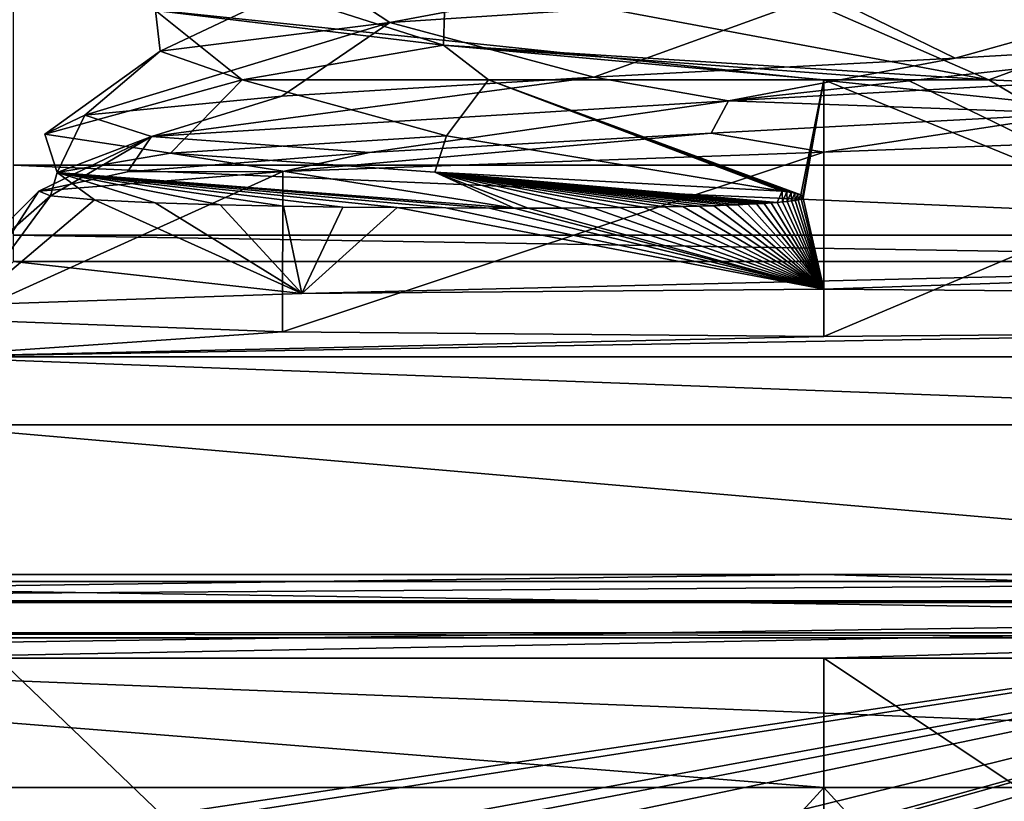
# Model space of a CAD drawing. Header units: millimetres. Extents: x -108 to 108, y -64 to 45.
# Tile 373 of 422: x 57.49 to 60.56, y -10.21 to -7.77. Entities that reach past the tile are written whole.
import ezdxf

# ---------------------------------------------------------------- set-up
doc = ezdxf.new("R2010")
doc.units = ezdxf.units.MM
doc.header["$LTSCALE"] = 65.185185
for name, color, linetype in [('1', 7, 'CONTINUOUS'), ('3541', 7, 'CONTINUOUS'), ('3543', 7, 'CONTINUOUS'), ('3548', 7, 'CONTINUOUS'), ('3562', 7, 'CONTINUOUS'), ('3584', 7, 'CONTINUOUS'), ('3624', 7, 'CONTINUOUS'), ('3638', 7, 'CONTINUOUS'), ('3650', 7, 'CONTINUOUS'), ('3830', 7, 'CONTINUOUS'), ('3913', 7, 'CONTINUOUS'), ('3914', 7, 'CONTINUOUS'), ('3915', 7, 'CONTINUOUS'), ('3922', 7, 'CONTINUOUS'), ('3923', 7, 'CONTINUOUS'), ('3924', 7, 'CONTINUOUS'), ('3952', 7, 'CONTINUOUS'), ('3963', 7, 'CONTINUOUS'), ('3964', 7, 'CONTINUOUS')]:
    doc.layers.add(name, color=color, linetype=linetype)

msp = doc.modelspace()

# ---------------------------------------------------------------- linework, layer by layer
at = {"layer": '1', "linetype": 'CONTINUOUS'}
for points in [[(86, -45, 2), (49.6249, -17.97, 2), (-39.55, 7.5, 2), (86, -45, 2)], [(-39.55, 3.7518, 2), (86, -45, 2), (-39.55, 7.5, 2), (-39.55, 3.7518, 2)], [(86, -45, 2), (-39.55, 3.7518, 2), (-39.5964, 3.3816, 2), (86, -45, 2)], [(-39.733, 3.0338, 2), (86, -45, 2), (-39.5964, 3.3816, 2), (-39.733, 3.0338, 2)], [(-43.3787, -1.9255, 2), (86, -45, 2), (-39.733, 3.0338, 2), (-43.3787, -1.9255, 2)], [(-48.2159, -5.7634, 2), (86, -45, 2), (-43.3787, -1.9255, 2), (-48.2159, -5.7634, 2)], [(-53.9012, -8.1734, 2), (86, -45, 2), (-48.2159, -5.7634, 2), (-53.9012, -8.1734, 2)], [(-86, -45, 2), (86, -45, 2), (-66.0989, -8.1733, 2), (-86, -45, 2)], [(-66.0989, -8.1733, 2), (86, -45, 2), (-60.0001, -9, 2), (-66.0989, -8.1733, 2)], [(-60.0001, -9, 2), (86, -45, 2), (-53.9012, -8.1734, 2), (-60.0001, -9, 2)]]:
    msp.add_3dface(points, dxfattribs=at)
at = {"layer": '3541', "color": 7, "linetype": 'CONTINUOUS', "true_color": 0xe6e6e6}
for points in [[(63.0239, -9.761, 59.2142), (60, -9.761, 59.3646), (69.1429, -15.8359, 55.1505), (63.0239, -9.761, 59.2142)], [(69.1429, -15.8359, 55.1505), (60, -9.761, 59.3646), (60, -14.1808, 57.576), (69.1429, -15.8359, 55.1505)]]:
    msp.add_3dface(points, dxfattribs=at)
at = {"layer": '3543', "color": 7, "linetype": 'CONTINUOUS', "true_color": 0xe6e6e6}
for points in [[(60, -18.2857, 55.1505), (56.976, -9.761, 59.2142), (50.8571, -15.8359, 55.1505), (60, -18.2857, 55.1505)], [(60, -14.1808, 57.576), (60, -9.761, 59.3646), (56.976, -9.761, 59.2142), (60, -14.1808, 57.576)], [(60, -18.2857, 55.1505), (60, -14.1808, 57.576), (56.976, -9.761, 59.2142), (60, -18.2857, 55.1505)]]:
    msp.add_3dface(points, dxfattribs=at)
at = {"layer": '3548', "color": 7, "linetype": 'CONTINUOUS', "true_color": 0xe6e6e6}
for points in [[(54, -9.5, 58.1108), (54, -9.5, 58.5738), (60, -9.5, 59.1741), (54, -9.5, 58.1108)], [(54, -9.5, 57.6479), (54, -9.5, 58.1108), (60, -9.5, 59.1741), (54, -9.5, 57.6479)], [(60, -9.5, 58.2671), (54, -9.5, 57.6479), (60, -9.5, 59.1741), (60, -9.5, 58.2671)], [(66, -9.5, 57.6479), (60, -9.5, 58.2671), (66, -9.5, 58.1108), (66, -9.5, 57.6479)], [(66, -9.5, 58.1108), (60, -9.5, 58.2671), (66, -9.5, 58.5738), (66, -9.5, 58.1108)], [(66, -9.5, 58.5738), (60, -9.5, 58.2671), (60, -9.5, 59.1741), (66, -9.5, 58.5738)]]:
    msp.add_3dface(points, dxfattribs=at)
at = {"layer": '3562', "color": 7, "linetype": 'CONTINUOUS', "true_color": 0xe6e6e6}
for points in [[(60, -10.1635, 57.3254), (55.6707, -14.8974, 54.7974), (54.1923, -10.1634, 56.7261), (60, -10.1635, 57.3254)], [(64.3293, -14.8974, 54.7974), (55.6707, -14.8974, 54.7974), (60, -10.1635, 57.3254), (64.3293, -14.8974, 54.7974)], [(65.8077, -10.1634, 56.7261), (64.3293, -14.8974, 54.7974), (60, -10.1635, 57.3254), (65.8077, -10.1634, 56.7261)]]:
    msp.add_3dface(points, dxfattribs=at)
at = {"layer": '3584', "color": 7, "linetype": 'CONTINUOUS', "true_color": 0xe6e6e6}
for points in [[(54, -9.5, 57.6479), (60, -9.5, 58.2671), (65.8824, -9.6825, 57.0841), (54, -9.5, 57.6479)], [(54, -9.5, 57.6479), (65.8824, -9.6825, 57.0841), (54.1176, -9.6825, 57.0841), (54, -9.5, 57.6479)], [(60, -9.5, 58.2671), (66, -9.5, 57.6479), (65.8824, -9.6825, 57.0841), (60, -9.5, 58.2671)], [(65.8824, -9.6825, 57.0841), (65.8782, -9.6974, 57.064), (54.1176, -9.6825, 57.0841), (65.8824, -9.6825, 57.0841)], [(54.1176, -9.6825, 57.0841), (65.8782, -9.6974, 57.064), (54.1218, -9.6974, 57.064), (54.1176, -9.6825, 57.0841)], [(65.8077, -10.1634, 56.7261), (60, -10.1635, 57.3254), (54.1218, -9.6974, 57.064), (65.8077, -10.1634, 56.7261)], [(65.8782, -9.6974, 57.064), (65.8077, -10.1634, 56.7261), (54.1218, -9.6974, 57.064), (65.8782, -9.6974, 57.064)], [(60, -10.1635, 57.3254), (54.1923, -10.1634, 56.7261), (54.1218, -9.6974, 57.064), (60, -10.1635, 57.3254)]]:
    msp.add_3dface(points, dxfattribs=at)
at = {"layer": '3624', "color": 7, "linetype": 'CONTINUOUS', "true_color": 0xe6e6e6}
for points in [[(60, -9.5, 59.1741), (54, -9.5, 58.5738), (53.968, -9.5821, 58.7322), (60, -9.5, 59.1741)], [(66, -9.5, 58.5738), (60, -9.5, 59.1741), (53.968, -9.5821, 58.7322), (66, -9.5, 58.5738)], [(66.032, -9.5821, 58.7322), (66, -9.5, 58.5738), (53.968, -9.5821, 58.7322), (66.032, -9.5821, 58.7322)], [(53.9623, -9.761, 58.7605), (56.976, -9.761, 59.2142), (66.0328, -9.5879, 58.7361), (53.9623, -9.761, 58.7605)], [(53.9623, -9.761, 58.7605), (66.0328, -9.5879, 58.7361), (53.9672, -9.5879, 58.7361), (53.9623, -9.761, 58.7605)], [(66.0328, -9.5879, 58.7361), (66.032, -9.5821, 58.7322), (53.9672, -9.5879, 58.7361), (66.0328, -9.5879, 58.7361)], [(53.9672, -9.5879, 58.7361), (66.032, -9.5821, 58.7322), (53.968, -9.5821, 58.7322), (53.9672, -9.5879, 58.7361)], [(56.976, -9.761, 59.2142), (60, -9.761, 59.3646), (66.0328, -9.5879, 58.7361), (56.976, -9.761, 59.2142)], [(60, -9.761, 59.3646), (63.0239, -9.761, 59.2142), (66.0328, -9.5879, 58.7361), (60, -9.761, 59.3646)]]:
    msp.add_3dface(points, dxfattribs=at)
at = {"layer": '3638', "color": 7, "linetype": 'CONTINUOUS'}
for points in [[(57.2932, -8.7064, 58.3831), (58.3127, -8.7446, 59.8406), (57.1771, -8.8226, 62.8183), (57.2932, -8.7064, 58.3831)], [(61.6873, -8.7446, 59.8406), (62.8229, -8.8226, 62.8183), (57.1771, -8.8226, 62.8183), (61.6873, -8.7446, 59.8406)], [(60, -8.7592, 60.4), (61.6873, -8.7446, 59.8406), (57.1771, -8.8226, 62.8183), (60, -8.7592, 60.4)], [(58.3127, -8.7446, 59.8406), (60, -8.7592, 60.4), (57.1771, -8.8226, 62.8183), (58.3127, -8.7446, 59.8406)]]:
    msp.add_3dface(points, dxfattribs=at)
at = {"layer": '3650', "color": 7, "linetype": 'CONTINUOUS'}
for points in [[(79.5, -4.528, 65.5), (40.5, -4.528, 65.5), (40.5, -24.107, 66.7833), (79.5, -4.528, 65.5)], [(79.5, -4.528, 65.5), (40.5, -24.107, 66.7833), (79.5, -24.107, 66.7833), (79.5, -4.528, 65.5)]]:
    msp.add_3dface(points, dxfattribs=at)
at = {"layer": '3830', "color": 7, "linetype": 'CONTINUOUS'}
for points in [[(57.4742, -8.2251, 50.7852), (57.4742, -7.6943, 50.5143), (62.5258, -8.2251, 50.7852), (57.4742, -8.2251, 50.7852)], [(62.5258, -8.2251, 50.7852), (57.4742, -7.6943, 50.5143), (62.5258, -7.6943, 50.5143), (62.5258, -8.2251, 50.7852)], [(57.4742, -8.4433, 51.1022), (57.4742, -8.2251, 50.7852), (62.5258, -8.4433, 51.1022), (57.4742, -8.4433, 51.1022)], [(62.5258, -8.4433, 51.1022), (57.4742, -8.2251, 50.7852), (62.5258, -8.2251, 50.7852), (62.5258, -8.4433, 51.1022)], [(62.5258, -8.5255, 51.4738), (57.4742, -8.5255, 51.4738), (57.4742, -8.4433, 51.1022), (62.5258, -8.5255, 51.4738)], [(62.5258, -8.5255, 51.4738), (57.4742, -8.4433, 51.1022), (62.5258, -8.4433, 51.1022), (62.5258, -8.5255, 51.4738)]]:
    msp.add_3dface(points, dxfattribs=at)
at = {"layer": '3913', "color": 7, "linetype": 'CONTINUOUS'}
for points in [[(60, -8.6112, 54.748), (61.6274, -8.6247, 55.264), (60, -7.9592, 55.4), (60, -8.6112, 54.748)], [(60, -7.9592, 55.4), (61.6274, -8.6247, 55.264), (60.2592, -7.9592, 55.4161), (60, -7.9592, 55.4)], [(60.2592, -7.9592, 55.4161), (61.6274, -8.6247, 55.264), (60.5144, -7.9592, 55.464), (60.2592, -7.9592, 55.4161)], [(60.5144, -7.9592, 55.464), (61.6274, -8.6247, 55.264), (61.7888, -8.0161, 56.295), (60.5144, -7.9592, 55.464)], [(61.6873, -8.7446, 59.8406), (60, -8.7592, 60.4), (61.4909, -8.1286, 59.2109), (61.6873, -8.7446, 59.8406)], [(60, -8.7592, 60.4), (60, -8.1843, 59.8251), (61.4909, -8.1286, 59.2109), (60, -8.7592, 60.4)]]:
    msp.add_3dface(points, dxfattribs=at)
at = {"layer": '3914', "color": 7, "linetype": 'CONTINUOUS'}
for points in [[(58.4262, -7.6356, 58.8904), (60, -7.5277, 59.6), (58.6472, -7.781, 59.1062), (58.4262, -7.6356, 58.8904)], [(60, -7.5277, 59.6), (60, -7.6919, 59.6), (58.6472, -7.781, 59.1062), (60, -7.5277, 59.6)], [(57.9161, -7.7435, 57.2408), (58.4262, -7.6356, 58.8904), (57.9306, -7.8701, 57.8574), (57.9161, -7.7435, 57.2408)], [(57.9306, -7.8701, 57.8574), (58.4262, -7.6356, 58.8904), (58.6472, -7.781, 59.1062), (57.9306, -7.8701, 57.8574)], [(58.8147, -7.8514, 55.7665), (57.9161, -7.7435, 57.2408), (58.187, -7.9592, 56.4403), (58.8147, -7.8514, 55.7665)], [(58.187, -7.9592, 56.4403), (57.9161, -7.7435, 57.2408), (57.9306, -7.8701, 57.8574), (58.187, -7.9592, 56.4403)], [(58.9549, -7.9592, 55.6786), (58.8147, -7.8514, 55.7665), (58.187, -7.9592, 56.4403), (58.9549, -7.9592, 55.6786)], [(60, -7.9592, 55.4), (60.2592, -7.9592, 55.4161), (58.8147, -7.8514, 55.7665), (60, -7.9592, 55.4)], [(60, -7.9592, 55.4), (58.8147, -7.8514, 55.7665), (58.9549, -7.9592, 55.6786), (60, -7.9592, 55.4)], [(60.2592, -7.9592, 55.4161), (60.5144, -7.9592, 55.464), (58.8147, -7.8514, 55.7665), (60.2592, -7.9592, 55.4161)]]:
    msp.add_3dface(points, dxfattribs=at)
at = {"layer": '3915', "color": 7, "linetype": 'CONTINUOUS'}
for points in [[(58.9549, -7.9592, 55.6786), (58.187, -7.9592, 56.4403), (58.8237, -8.1341, 55.5529), (58.9549, -7.9592, 55.6786)], [(59.8695, -8.306, 55.0567), (58.9549, -7.9592, 55.6786), (58.8237, -8.1341, 55.5529), (59.8695, -8.306, 55.0567)], [(60, -7.9592, 55.4), (58.9549, -7.9592, 55.6786), (59.9277, -8.3175, 55.0428), (60, -7.9592, 55.4)], [(59.9277, -8.3175, 55.0428), (58.9549, -7.9592, 55.6786), (59.9191, -8.3151, 55.0455), (59.9277, -8.3175, 55.0428)], [(59.9191, -8.3151, 55.0455), (58.9549, -7.9592, 55.6786), (59.9091, -8.3128, 55.0481), (59.9191, -8.3151, 55.0455)], [(59.9091, -8.3128, 55.0481), (58.9549, -7.9592, 55.6786), (59.8976, -8.3105, 55.0508), (59.9091, -8.3128, 55.0481)], [(59.8976, -8.3105, 55.0508), (58.9549, -7.9592, 55.6786), (59.8844, -8.3083, 55.0537), (59.8976, -8.3105, 55.0508)], [(59.8844, -8.3083, 55.0537), (58.9549, -7.9592, 55.6786), (59.8695, -8.306, 55.0567), (59.8844, -8.3083, 55.0537)], [(59.9347, -8.3204, 55.0397), (60, -7.9592, 55.4), (59.9277, -8.3175, 55.0428), (59.9347, -8.3204, 55.0397)], [(59.9356, -8.3283, 55.0318), (60, -7.9592, 55.4), (59.9347, -8.3204, 55.0397), (59.9356, -8.3283, 55.0318)], [(60, -8.6112, 54.748), (60, -7.9592, 55.4), (59.9356, -8.3283, 55.0318), (60, -8.6112, 54.748)], [(60, -8.7592, 60.4), (58.3127, -8.7446, 59.8406), (60, -8.1843, 59.8251), (60, -8.7592, 60.4)], [(60, -8.1843, 59.8251), (58.3127, -8.7446, 59.8406), (58.3138, -8.2454, 59.1883), (60, -8.1843, 59.8251)], [(58.3127, -8.7446, 59.8406), (57.2932, -8.7064, 58.3831), (58.3138, -8.2454, 59.1883), (58.3127, -8.7446, 59.8406)], [(58.3138, -8.2454, 59.1883), (57.2932, -8.7064, 58.3831), (57.5533, -8.306, 57.5149), (58.3138, -8.2454, 59.1883)], [(57.2932, -8.7064, 58.3831), (57.1849, -8.6747, 57.5015), (57.5533, -8.306, 57.5149), (57.2932, -8.7064, 58.3831)], [(57.5533, -8.306, 57.5149), (57.1849, -8.6747, 57.5015), (57.5888, -8.3211, 57.003), (57.5533, -8.306, 57.5149)], [(57.1849, -8.6747, 57.5015), (57.3393, -8.6604, 56.6243), (57.5888, -8.3211, 57.003), (57.1849, -8.6747, 57.5015)], [(57.5888, -8.3211, 57.003), (57.3393, -8.6604, 56.6243), (57.7261, -8.3335, 56.5246), (57.5888, -8.3211, 57.003)], [(57.3393, -8.6604, 56.6243), (58.3726, -8.6247, 55.264), (57.7261, -8.3335, 56.5246), (57.3393, -8.6604, 56.6243)], [(57.7261, -8.3335, 56.5246), (58.3726, -8.6247, 55.264), (57.9158, -8.3423, 56.1502), (57.7261, -8.3335, 56.5246)], [(57.9158, -8.3423, 56.1502), (58.3726, -8.6247, 55.264), (58.1182, -8.3485, 55.8705), (57.9158, -8.3423, 56.1502)], [(59.7313, -8.3486, 55.0251), (60, -8.6112, 54.748), (59.7624, -8.3472, 55.0234), (59.7313, -8.3486, 55.0251)], [(59.7624, -8.3472, 55.0234), (60, -8.6112, 54.748), (59.7898, -8.3458, 55.0224), (59.7624, -8.3472, 55.0234)], [(59.7898, -8.3458, 55.0224), (60, -8.6112, 54.748), (59.814, -8.3443, 55.0219), (59.7898, -8.3458, 55.0224)], [(59.814, -8.3443, 55.0219), (60, -8.6112, 54.748), (59.8355, -8.3428, 55.0219), (59.814, -8.3443, 55.0219)], [(59.8355, -8.3428, 55.0219), (60, -8.6112, 54.748), (59.8544, -8.3413, 55.0222), (59.8355, -8.3428, 55.0219)], [(59.8544, -8.3413, 55.0222), (60, -8.6112, 54.748), (59.8711, -8.3398, 55.0228), (59.8544, -8.3413, 55.0222)], [(59.8711, -8.3398, 55.0228), (60, -8.6112, 54.748), (59.8858, -8.3382, 55.0237), (59.8711, -8.3398, 55.0228)], [(59.8858, -8.3382, 55.0237), (60, -8.6112, 54.748), (59.8988, -8.3366, 55.0247), (59.8858, -8.3382, 55.0237)], [(59.8988, -8.3366, 55.0247), (60, -8.6112, 54.748), (59.9102, -8.3349, 55.026), (59.8988, -8.3366, 55.0247)], [(59.9102, -8.3349, 55.026), (60, -8.6112, 54.748), (59.9201, -8.333, 55.0275), (59.9102, -8.3349, 55.026)], [(59.9201, -8.333, 55.0275), (60, -8.6112, 54.748), (59.9286, -8.3309, 55.0293), (59.9201, -8.333, 55.0275)], [(59.9286, -8.3309, 55.0293), (60, -8.6112, 54.748), (59.9356, -8.3283, 55.0318), (59.9286, -8.3309, 55.0293)], [(58.1182, -8.3485, 55.8705), (58.3726, -8.6247, 55.264), (58.3158, -8.3527, 55.6613), (58.1182, -8.3485, 55.8705)], [(58.3158, -8.3527, 55.6613), (58.3726, -8.6247, 55.264), (58.5007, -8.3556, 55.504), (58.3158, -8.3527, 55.6613)], [(58.5007, -8.3556, 55.504), (58.3726, -8.6247, 55.264), (58.6695, -8.3575, 55.3855), (58.5007, -8.3556, 55.504)], [(58.3726, -8.6247, 55.264), (60, -8.6112, 54.748), (58.6695, -8.3575, 55.3855), (58.3726, -8.6247, 55.264)], [(58.6695, -8.3575, 55.3855), (60, -8.6112, 54.748), (58.8217, -8.3586, 55.2958), (58.6695, -8.3575, 55.3855)], [(58.8217, -8.3586, 55.2958), (60, -8.6112, 54.748), (58.9576, -8.3592, 55.2278), (58.8217, -8.3586, 55.2958)], [(58.9576, -8.3592, 55.2278), (60, -8.6112, 54.748), (59.034, -8.3592, 55.1942), (58.9576, -8.3592, 55.2278)], [(59.034, -8.3592, 55.1942), (60, -8.6112, 54.748), (59.0784, -8.3592, 55.1761), (59.034, -8.3592, 55.1942)], [(59.0784, -8.3592, 55.1761), (60, -8.6112, 54.748), (59.1855, -8.3589, 55.1368), (59.0784, -8.3592, 55.1761)], [(59.1855, -8.3589, 55.1368), (60, -8.6112, 54.748), (59.2801, -8.3583, 55.1069), (59.1855, -8.3589, 55.1368)], [(59.2801, -8.3583, 55.1069), (60, -8.6112, 54.748), (59.3638, -8.3574, 55.0842), (59.2801, -8.3583, 55.1069)], [(59.3638, -8.3574, 55.0842), (60, -8.6112, 54.748), (59.4377, -8.3564, 55.0669), (59.3638, -8.3574, 55.0842)], [(59.4377, -8.3564, 55.0669), (60, -8.6112, 54.748), (59.503, -8.3553, 55.0539), (59.4377, -8.3564, 55.0669)], [(59.503, -8.3553, 55.0539), (60, -8.6112, 54.748), (59.5606, -8.3541, 55.0441), (59.503, -8.3553, 55.0539)], [(59.5606, -8.3541, 55.0441), (60, -8.6112, 54.748), (59.6115, -8.3528, 55.0369), (59.5606, -8.3541, 55.0441)], [(59.6115, -8.3528, 55.0369), (60, -8.6112, 54.748), (59.6565, -8.3515, 55.0316), (59.6115, -8.3528, 55.0369)], [(59.6565, -8.3515, 55.0316), (60, -8.6112, 54.748), (59.6962, -8.3501, 55.0278), (59.6565, -8.3515, 55.0316)], [(59.6962, -8.3501, 55.0278), (60, -8.6112, 54.748), (59.7313, -8.3486, 55.0251), (59.6962, -8.3501, 55.0278)]]:
    msp.add_3dface(points, dxfattribs=at)
at = {"layer": '3922', "color": 7, "linetype": 'CONTINUOUS'}
for points in [[(60, -7.6919, 59.6), (61.4851, -7.5919, 58.9848), (60.4087, -7.8915, 59.9124), (60, -7.6919, 59.6)], [(60.4087, -7.8915, 59.9124), (61.4851, -7.5919, 58.9848), (61.4473, -7.8322, 59.4728), (60.4087, -7.8915, 59.9124)], [(58.6472, -7.781, 59.1062), (60, -7.6919, 59.6), (59.2831, -7.9507, 59.8394), (58.6472, -7.781, 59.1062)], [(59.2831, -7.9507, 59.8394), (60, -7.6919, 59.6), (60.4087, -7.8915, 59.9124), (59.2831, -7.9507, 59.8394)], [(57.9306, -7.8701, 57.8574), (58.6472, -7.781, 59.1062), (57.6959, -8.0691, 58.3232), (57.9306, -7.8701, 57.8574)], [(57.6959, -8.0691, 58.3232), (58.6472, -7.781, 59.1062), (58.3099, -8.0099, 59.2693), (57.6959, -8.0691, 58.3232)], [(58.3099, -8.0099, 59.2693), (58.6472, -7.781, 59.1062), (59.2831, -7.9507, 59.8394), (58.3099, -8.0099, 59.2693)], [(58.187, -7.9592, 56.4403), (57.9306, -7.8701, 57.8574), (57.5714, -8.1284, 57.2022), (58.187, -7.9592, 56.4403)], [(57.5714, -8.1284, 57.2022), (57.9306, -7.8701, 57.8574), (57.6959, -8.0691, 58.3232), (57.5714, -8.1284, 57.2022)], [(57.963, -8.1876, 56.1445), (58.187, -7.9592, 56.4403), (57.5714, -8.1284, 57.2022), (57.963, -8.1876, 56.1445)], [(58.8237, -8.1341, 55.5529), (58.187, -7.9592, 56.4403), (57.963, -8.1876, 56.1445), (58.8237, -8.1341, 55.5529)], [(58.7874, -8.2468, 55.3748), (58.8237, -8.1341, 55.5529), (57.963, -8.1876, 56.1445), (58.7874, -8.2468, 55.3748)], [(59.8695, -8.306, 55.0567), (58.8237, -8.1341, 55.5529), (58.7874, -8.2468, 55.3748), (59.8695, -8.306, 55.0567)]]:
    msp.add_3dface(points, dxfattribs=at)
at = {"layer": '3923', "color": 7, "linetype": 'CONTINUOUS'}
for points in [[(60.4087, -7.8915, 59.9124), (61.4473, -7.8322, 59.4728), (59.7023, -8.025, 59.9822), (60.4087, -7.8915, 59.9124)], [(59.7023, -8.025, 59.9822), (61.4473, -7.8322, 59.4728), (61.7142, -7.9136, 59.3198), (59.7023, -8.025, 59.9822)], [(59.2831, -7.9507, 59.8394), (60.4087, -7.8915, 59.9124), (59.7023, -8.025, 59.9822), (59.2831, -7.9507, 59.8394)], [(59.7023, -8.025, 59.9822), (61.7142, -7.9136, 59.3198), (60.7919, -8.0648, 59.8151), (59.7023, -8.025, 59.9822)], [(58.3099, -8.0099, 59.2693), (59.2831, -7.9507, 59.8394), (57.9041, -8.1364, 58.8629), (58.3099, -8.0099, 59.2693)], [(57.9041, -8.1364, 58.8629), (59.2831, -7.9507, 59.8394), (59.7023, -8.025, 59.9822), (57.9041, -8.1364, 58.8629)], [(57.6959, -8.0691, 58.3232), (58.3099, -8.0099, 59.2693), (57.9041, -8.1364, 58.8629), (57.6959, -8.0691, 58.3232)], [(57.9041, -8.1364, 58.8629), (59.7023, -8.025, 59.9822), (58.5832, -8.1854, 59.4948), (57.9041, -8.1364, 58.8629)], [(58.5832, -8.1854, 59.4948), (59.7023, -8.025, 59.9822), (59.6489, -8.1251, 59.9215), (58.5832, -8.1854, 59.4948)], [(59.6489, -8.1251, 59.9215), (59.7023, -8.025, 59.9822), (60.7919, -8.0648, 59.8151), (59.6489, -8.1251, 59.9215)], [(57.5714, -8.1284, 57.2022), (57.6959, -8.0691, 58.3232), (57.6104, -8.2478, 56.7652), (57.5714, -8.1284, 57.2022)], [(57.6104, -8.2478, 56.7652), (57.6959, -8.0691, 58.3232), (57.9041, -8.1364, 58.8629), (57.6104, -8.2478, 56.7652)], [(57.963, -8.1876, 56.1445), (57.5714, -8.1284, 57.2022), (57.6104, -8.2478, 56.7652), (57.963, -8.1876, 56.1445)], [(57.5533, -8.306, 57.5149), (57.5888, -8.3211, 57.003), (57.9041, -8.1364, 58.8629), (57.5533, -8.306, 57.5149)], [(57.5533, -8.306, 57.5149), (57.9041, -8.1364, 58.8629), (57.8293, -8.2457, 58.6291), (57.5533, -8.306, 57.5149)], [(57.5888, -8.3211, 57.003), (57.6104, -8.2478, 56.7652), (57.9041, -8.1364, 58.8629), (57.5888, -8.3211, 57.003)], [(57.8293, -8.2457, 58.6291), (57.9041, -8.1364, 58.8629), (58.5832, -8.1854, 59.4948), (57.8293, -8.2457, 58.6291)], [(59.034, -8.3592, 55.1942), (57.963, -8.1876, 56.1445), (57.6104, -8.2478, 56.7652), (59.034, -8.3592, 55.1942)], [(59.034, -8.3592, 55.1942), (58.7874, -8.2468, 55.3748), (57.963, -8.1876, 56.1445), (59.034, -8.3592, 55.1942)], [(57.5888, -8.3211, 57.003), (57.7261, -8.3335, 56.5246), (57.6104, -8.2478, 56.7652), (57.5888, -8.3211, 57.003)], [(57.7261, -8.3335, 56.5246), (57.9158, -8.3423, 56.1502), (57.6104, -8.2478, 56.7652), (57.7261, -8.3335, 56.5246)], [(57.9158, -8.3423, 56.1502), (58.1182, -8.3485, 55.8705), (57.6104, -8.2478, 56.7652), (57.9158, -8.3423, 56.1502)], [(58.1182, -8.3485, 55.8705), (58.3158, -8.3527, 55.6613), (57.6104, -8.2478, 56.7652), (58.1182, -8.3485, 55.8705)], [(58.3158, -8.3527, 55.6613), (58.5007, -8.3556, 55.504), (57.6104, -8.2478, 56.7652), (58.3158, -8.3527, 55.6613)], [(58.5007, -8.3556, 55.504), (58.6695, -8.3575, 55.3855), (57.6104, -8.2478, 56.7652), (58.5007, -8.3556, 55.504)], [(58.6695, -8.3575, 55.3855), (58.8217, -8.3586, 55.2958), (57.6104, -8.2478, 56.7652), (58.6695, -8.3575, 55.3855)], [(58.8217, -8.3586, 55.2958), (58.9576, -8.3592, 55.2278), (57.6104, -8.2478, 56.7652), (58.8217, -8.3586, 55.2958)], [(58.9576, -8.3592, 55.2278), (59.034, -8.3592, 55.1942), (57.6104, -8.2478, 56.7652), (58.9576, -8.3592, 55.2278)], [(59.034, -8.3592, 55.1942), (59.0784, -8.3592, 55.1761), (58.7874, -8.2468, 55.3748), (59.034, -8.3592, 55.1942)], [(59.0784, -8.3592, 55.1761), (59.1855, -8.3589, 55.1368), (58.7874, -8.2468, 55.3748), (59.0784, -8.3592, 55.1761)], [(59.1855, -8.3589, 55.1368), (59.2801, -8.3583, 55.1069), (58.7874, -8.2468, 55.3748), (59.1855, -8.3589, 55.1368)], [(59.2801, -8.3583, 55.1069), (59.3638, -8.3574, 55.0842), (58.7874, -8.2468, 55.3748), (59.2801, -8.3583, 55.1069)], [(59.3638, -8.3574, 55.0842), (59.4377, -8.3564, 55.0669), (58.7874, -8.2468, 55.3748), (59.3638, -8.3574, 55.0842)], [(59.4377, -8.3564, 55.0669), (59.503, -8.3553, 55.0539), (58.7874, -8.2468, 55.3748), (59.4377, -8.3564, 55.0669)], [(59.503, -8.3553, 55.0539), (59.5606, -8.3541, 55.0441), (58.7874, -8.2468, 55.3748), (59.503, -8.3553, 55.0539)], [(59.5606, -8.3541, 55.0441), (59.6115, -8.3528, 55.0369), (58.7874, -8.2468, 55.3748), (59.5606, -8.3541, 55.0441)], [(59.6115, -8.3528, 55.0369), (59.6565, -8.3515, 55.0316), (58.7874, -8.2468, 55.3748), (59.6115, -8.3528, 55.0369)], [(59.6565, -8.3515, 55.0316), (59.6962, -8.3501, 55.0278), (58.7874, -8.2468, 55.3748), (59.6565, -8.3515, 55.0316)], [(59.6962, -8.3501, 55.0278), (59.7313, -8.3486, 55.0251), (58.7874, -8.2468, 55.3748), (59.6962, -8.3501, 55.0278)], [(59.7313, -8.3486, 55.0251), (59.7624, -8.3472, 55.0234), (58.7874, -8.2468, 55.3748), (59.7313, -8.3486, 55.0251)], [(59.7624, -8.3472, 55.0234), (59.7898, -8.3458, 55.0224), (58.7874, -8.2468, 55.3748), (59.7624, -8.3472, 55.0234)], [(59.7898, -8.3458, 55.0224), (59.814, -8.3443, 55.0219), (58.7874, -8.2468, 55.3748), (59.7898, -8.3458, 55.0224)], [(59.814, -8.3443, 55.0219), (59.8355, -8.3428, 55.0219), (58.7874, -8.2468, 55.3748), (59.814, -8.3443, 55.0219)], [(59.8355, -8.3428, 55.0219), (59.8544, -8.3413, 55.0222), (58.7874, -8.2468, 55.3748), (59.8355, -8.3428, 55.0219)], [(59.8544, -8.3413, 55.0222), (59.8695, -8.306, 55.0567), (58.7874, -8.2468, 55.3748), (59.8544, -8.3413, 55.0222)], [(59.8544, -8.3413, 55.0222), (59.8711, -8.3398, 55.0228), (59.8695, -8.306, 55.0567), (59.8544, -8.3413, 55.0222)], [(59.8711, -8.3398, 55.0228), (59.8844, -8.3083, 55.0537), (59.8695, -8.306, 55.0567), (59.8711, -8.3398, 55.0228)], [(59.8711, -8.3398, 55.0228), (59.8858, -8.3382, 55.0237), (59.8844, -8.3083, 55.0537), (59.8711, -8.3398, 55.0228)], [(59.8858, -8.3382, 55.0237), (59.8976, -8.3105, 55.0508), (59.8844, -8.3083, 55.0537), (59.8858, -8.3382, 55.0237)], [(59.8858, -8.3382, 55.0237), (59.8988, -8.3366, 55.0247), (59.8976, -8.3105, 55.0508), (59.8858, -8.3382, 55.0237)], [(59.8988, -8.3366, 55.0247), (59.9091, -8.3128, 55.0481), (59.8976, -8.3105, 55.0508), (59.8988, -8.3366, 55.0247)], [(59.8988, -8.3366, 55.0247), (59.9102, -8.3349, 55.026), (59.9091, -8.3128, 55.0481), (59.8988, -8.3366, 55.0247)], [(59.9102, -8.3349, 55.026), (59.9191, -8.3151, 55.0455), (59.9091, -8.3128, 55.0481), (59.9102, -8.3349, 55.026)], [(59.9102, -8.3349, 55.026), (59.9201, -8.333, 55.0275), (59.9191, -8.3151, 55.0455), (59.9102, -8.3349, 55.026)], [(59.9201, -8.333, 55.0275), (59.9277, -8.3175, 55.0428), (59.9191, -8.3151, 55.0455), (59.9201, -8.333, 55.0275)], [(59.9201, -8.333, 55.0275), (59.9286, -8.3309, 55.0293), (59.9277, -8.3175, 55.0428), (59.9201, -8.333, 55.0275)], [(59.9286, -8.3309, 55.0293), (59.9347, -8.3204, 55.0397), (59.9277, -8.3175, 55.0428), (59.9286, -8.3309, 55.0293)], [(59.9286, -8.3309, 55.0293), (59.9356, -8.3283, 55.0318), (59.9347, -8.3204, 55.0397), (59.9286, -8.3309, 55.0293)]]:
    msp.add_3dface(points, dxfattribs=at)
at = {"layer": '3924', "color": 7, "linetype": 'CONTINUOUS'}
for points in [[(57.9161, -7.7435, 57.2408), (58.8147, -7.8514, 55.7665), (57.9726, -7.5825, 56.1302), (57.9161, -7.7435, 57.2408)], [(58.8147, -7.8514, 55.7665), (58.8205, -7.6428, 55.3563), (57.9726, -7.5825, 56.1302), (58.8147, -7.8514, 55.7665)], [(58.8147, -7.8514, 55.7665), (60.5144, -7.9592, 55.464), (58.8205, -7.6428, 55.3563), (58.8147, -7.8514, 55.7665)], [(60.5144, -7.9592, 55.464), (59.928, -7.7031, 55.0543), (58.8205, -7.6428, 55.3563), (60.5144, -7.9592, 55.464)], [(60.5144, -7.9592, 55.464), (61.0513, -7.7634, 55.2906), (59.928, -7.7031, 55.0543), (60.5144, -7.9592, 55.464)], [(60.5144, -7.9592, 55.464), (61.7888, -8.0161, 56.295), (61.0513, -7.7634, 55.2906), (60.5144, -7.9592, 55.464)], [(60, -8.1843, 59.8251), (59.6489, -8.1251, 59.9215), (60.7919, -8.0648, 59.8151), (60, -8.1843, 59.8251)], [(61.4909, -8.1286, 59.2109), (60, -8.1843, 59.8251), (60.7919, -8.0648, 59.8151), (61.4909, -8.1286, 59.2109)], [(60, -8.1843, 59.8251), (58.3138, -8.2454, 59.1883), (59.6489, -8.1251, 59.9215), (60, -8.1843, 59.8251)], [(58.3138, -8.2454, 59.1883), (58.5832, -8.1854, 59.4948), (59.6489, -8.1251, 59.9215), (58.3138, -8.2454, 59.1883)], [(58.3138, -8.2454, 59.1883), (57.8293, -8.2457, 58.6291), (58.5832, -8.1854, 59.4948), (58.3138, -8.2454, 59.1883)], [(58.3138, -8.2454, 59.1883), (57.5533, -8.306, 57.5149), (57.8293, -8.2457, 58.6291), (58.3138, -8.2454, 59.1883)]]:
    msp.add_3dface(points, dxfattribs=at)
at = {"layer": '3952', "color": 7, "linetype": 'CONTINUOUS'}
for points in [[(57.1771, -8.8226, 62.8183), (62.8229, -8.8226, 62.8183), (62.8229, -9.0339, 63.3014), (57.1771, -8.8226, 62.8183)], [(57.1771, -9.0339, 63.3014), (57.1771, -8.8226, 62.8183), (62.8229, -9.0339, 63.3014), (57.1771, -9.0339, 63.3014)], [(57.1771, -9.5223, 63.5), (57.1771, -9.0339, 63.3014), (62.8229, -9.5223, 63.5), (57.1771, -9.5223, 63.5)], [(62.8229, -9.5223, 63.5), (57.1771, -9.0339, 63.3014), (62.8229, -9.0339, 63.3014), (62.8229, -9.5223, 63.5)]]:
    msp.add_3dface(points, dxfattribs=at)
at = {"layer": '3963', "color": 7, "linetype": 'CONTINUOUS'}
for points in [[(57.3393, -8.6604, 56.6243), (57.4742, -8.5255, 51.4738), (58.3726, -8.6247, 55.264), (57.3393, -8.6604, 56.6243)], [(57.4742, -8.5255, 51.4738), (62.5258, -8.5255, 51.4738), (58.3726, -8.6247, 55.264), (57.4742, -8.5255, 51.4738)], [(62.5258, -8.5255, 51.4738), (60, -8.6112, 54.748), (58.3726, -8.6247, 55.264), (62.5258, -8.5255, 51.4738)], [(62.5258, -8.5255, 51.4738), (61.6274, -8.6247, 55.264), (60, -8.6112, 54.748), (62.5258, -8.5255, 51.4738)]]:
    msp.add_3dface(points, dxfattribs=at)
at = {"layer": '3964', "color": 7, "linetype": 'CONTINUOUS'}
for points in [[(57.75, -11.2713, 63.5), (57.4294, -14.3561, 63.5), (57.1771, -9.5223, 63.5), (57.75, -11.2713, 63.5)], [(57.9375, -10.25, 63.5), (57.75, -11.2713, 63.5), (57.1771, -9.5223, 63.5), (57.9375, -10.25, 63.5)], [(57.9375, -10.25, 63.5), (57.1771, -9.5223, 63.5), (62.8229, -9.5223, 63.5), (57.9375, -10.25, 63.5)], [(58.125, -10.25, 63.5), (57.9375, -10.25, 63.5), (62.8229, -9.5223, 63.5), (58.125, -10.25, 63.5)], [(58.8438, -10.25, 63.5), (58.125, -10.25, 63.5), (62.8229, -9.5223, 63.5), (58.8438, -10.25, 63.5)], [(59.0313, -10.25, 63.5), (58.8438, -10.25, 63.5), (62.8229, -9.5223, 63.5), (59.0313, -10.25, 63.5)], [(59.1875, -10.2819, 63.5), (59.0313, -10.25, 63.5), (62.8229, -9.5223, 63.5), (59.1875, -10.2819, 63.5)], [(59.3438, -10.3777, 63.5), (59.1875, -10.2819, 63.5), (62.8229, -9.5223, 63.5), (59.3438, -10.3777, 63.5)], [(60.0625, -10.2819, 63.5), (59.3438, -10.3777, 63.5), (62.8229, -9.5223, 63.5), (60.0625, -10.2819, 63.5)], [(60.2188, -10.25, 63.5), (60.0625, -10.2819, 63.5), (62.8229, -9.5223, 63.5), (60.2188, -10.25, 63.5)], [(60.4063, -10.25, 63.5), (60.2188, -10.25, 63.5), (62.8229, -9.5223, 63.5), (60.4063, -10.25, 63.5)], [(60.5625, -10.2819, 63.5), (60.4063, -10.25, 63.5), (62.8229, -9.5223, 63.5), (60.5625, -10.2819, 63.5)]]:
    msp.add_3dface(points, dxfattribs=at)

doc.saveas('drawing.dxf')
